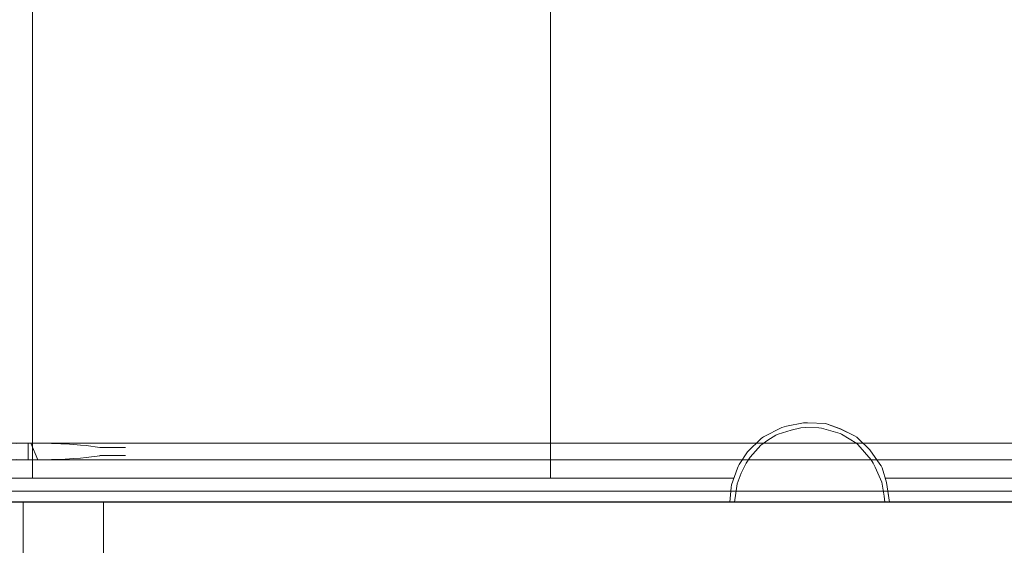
# Model space of a CAD drawing. Header units: millimetres. Extents: x 2 to 902, y -447 to 199.
# Tile 767 of 1056: x 43.04 to 47.95, y 153.51 to 156.13. Entities that reach past the tile are written whole.
import ezdxf

# ---------------------------------------------------------------- set-up
doc = ezdxf.new("R2010")
doc.units = ezdxf.units.MM
doc.header["$MEASUREMENT"] = 0
for name, color, linetype, lineweight in [('IFC-Corrimão-Contorno', 36, 'Continuous', 5), ('IFC-Elemento terminal-Contorno', 253, 'Continuous', 5), ('IFC-Laje-Contorno', 134, 'Continuous', 5), ('IFC-Parede padrão-Contorno', 44, 'Continuous', 5), ('IFC-Parede-Contorno', 42, 'Continuous', 5), ('IFC-Pilar-Contorno', 83, 'Continuous', 5), ('IFC-Viga-Contorno', 66, 'Continuous', 5)]:
    doc.layers.add(name, color=color, linetype=linetype, lineweight=lineweight)

msp = doc.modelspace()

# ---------------------------------------------------------------- linework, layer by layer
at = {"layer": 'IFC-Corrimão-Contorno', "color": 7, "lineweight": 5}
for p, q in [((42.2425, 154.0174), (43.4808, 154.0174)), ((42.2425, 154.0174), (43.4808, 154.0174)), ((43.0257, 154.0157), (43.086, 154.0173)), ((43.086, 154.0173), (43.0992, 154.0174)), ((43.086, 153.9334), (43.086, 154.0173)), ((43.0992, 154.0174), (52.4248, 154.0174)), ((43.0992, 154.0174), (43.1344, 154.017)), ((43.0992, 154.0174), (44.4957, 154.0174)), ((43.0992, 154.0174), (43.1344, 153.9338)), ((43.1344, 154.017), (43.1792, 154.0166)), ((43.1792, 154.0166), (43.2024, 154.0158)), ((43.2024, 154.0158), (43.2479, 154.0143)), ((44.4957, 154.0174), (44.4961, 154.0174)), ((44.4957, 154.0174), (47.1131, 154.0174)), ((44.4961, 154.0174), (52.4248, 154.0174)), ((43.2479, 154.0143), (43.2915, 154.0119)), ((43.2915, 154.0119), (43.3136, 154.0107)), ((43.3136, 154.0107), (43.3467, 154.0078)), ((43.3467, 154.0078), (43.375, 154.0047)), ((43.375, 154.0047), (43.4417, 153.9961)), ((43.4417, 153.9961), (43.4427, 153.996)), ((43.4427, 153.996), (43.5698, 153.996)), ((42.2425, 153.9334), (43.0992, 153.9334)), ((43.0257, 153.9352), (43.086, 153.9336)), ((43.086, 153.9336), (43.0992, 153.9334)), ((43.0992, 153.9334), (43.1344, 153.9338)), ((43.0992, 153.9334), (52.4248, 153.9334)), ((43.0992, 153.9334), (44.4957, 153.9334)), ((43.1344, 153.9338), (43.1792, 153.9343)), ((43.1792, 153.9343), (43.2024, 153.935)), ((43.2024, 153.935), (43.2479, 153.9365)), ((43.2479, 153.9365), (43.2915, 153.939)), ((43.2915, 153.939), (43.3136, 153.9402)), ((43.3136, 153.9402), (43.3467, 153.9431)), ((43.3467, 153.9431), (43.375, 153.9462)), ((43.375, 153.9462), (43.4417, 153.9548)), ((43.4417, 153.9548), (43.4427, 153.9549)), ((43.4427, 153.9549), (43.5698, 153.9549)), ((44.4957, 153.9334), (52.4248, 153.9334))]:
    msp.add_line(p, q, dxfattribs=at)
at = {"layer": 'IFC-Elemento terminal-Contorno', "lineweight": 5}
for p, q in [((46.8604, 154.1018), (46.945, 154.1187)), ((46.945, 154.1187), (46.9655, 154.1186)), ((46.9655, 154.1186), (47.0563, 154.1147)), ((47.0563, 154.1147), (47.0598, 154.1138)), ((47.0598, 154.1138), (47.1311, 154.0868)), ((47.0598, 154.1138), (47.1293, 154.089)), ((46.7471, 154.049), (46.8375, 154.0947)), ((46.82, 154.0617), (46.8834, 154.0822)), ((46.8375, 154.0947), (46.8604, 154.1018)), ((46.8834, 154.0822), (46.9324, 154.0931)), ((46.9324, 154.0931), (46.9537, 154.0957)), ((46.9537, 154.0957), (47.0223, 154.0933)), ((47.0223, 154.0933), (47.0353, 154.0918)), ((47.0353, 154.0918), (47.0467, 154.0889)), ((47.0467, 154.0889), (47.1281, 154.0652)), ((47.1281, 154.0652), (47.1339, 154.062)), ((47.1293, 154.089), (47.1989, 154.0533)), ((47.1311, 154.0868), (47.1989, 154.0533)), ((46.6662, 153.974), (46.7353, 154.0397)), ((46.7353, 154.0397), (46.7413, 154.0448)), ((46.7385, 154.0113), (46.7687, 154.0319)), ((46.7413, 154.0448), (46.7471, 154.049)), ((46.7687, 154.0319), (46.8076, 154.0562)), ((46.8076, 154.0562), (46.82, 154.0617)), ((47.1339, 154.062), (47.2108, 154.0149)), ((47.1989, 154.0533), (47.2106, 154.0465)), ((47.2106, 154.0465), (47.2174, 154.0406)), ((47.2108, 154.0149), (47.2159, 154.0105)), ((47.2174, 154.0406), (47.2758, 153.9845)), ((46.625, 153.9103), (46.6662, 153.974)), ((46.6801, 153.9468), (46.7336, 154.0066)), ((46.7336, 154.0066), (46.7385, 154.0113)), ((47.2159, 154.0105), (47.2826, 153.9348)), ((47.2758, 153.9845), (47.326, 153.9132)), ((46.6354, 153.8684), (46.6599, 153.918)), ((46.6599, 153.918), (46.6801, 153.9468)), ((47.2826, 153.9348), (47.2929, 153.9173)), ((47.2929, 153.9173), (47.3024, 153.8969)), ((46.5869, 153.8093), (46.6167, 153.892)), ((46.6159, 153.815), (46.6354, 153.8684)), ((46.6167, 153.892), (46.6199, 153.9007)), ((46.6199, 153.9007), (46.625, 153.9103)), ((47.3024, 153.8969), (47.3348, 153.8225)), ((47.326, 153.9132), (47.3325, 153.9035)), ((47.3325, 153.9035), (47.3364, 153.8941)), ((47.3364, 153.8941), (47.3581, 153.8215)), ((47.3348, 153.8225), (47.3463, 153.7536)), ((47.3581, 153.8215), (47.3737, 153.723)), ((47.3581, 153.8215), (47.3683, 153.7568)), ((46.5795, 153.723), (46.5854, 153.7968)), ((46.5854, 153.7968), (46.5869, 153.8093)), ((46.6079, 153.7686), (46.6159, 153.815)), ((46.5795, 153.723), (46.5923, 153.723)), ((46.5923, 153.723), (46.6023, 153.723)), ((46.6023, 153.723), (46.6079, 153.7686)), ((46.6023, 153.723), (46.6083, 153.723)), ((46.6083, 153.723), (46.62, 153.723)), ((46.62, 153.723), (46.6373, 153.723)), ((46.6373, 153.723), (46.66, 153.723)), ((46.66, 153.723), (46.6877, 153.723)), ((46.6877, 153.723), (46.7199, 153.723)), ((46.7199, 153.723), (46.7562, 153.723)), ((46.7562, 153.723), (46.796, 153.723)), ((46.796, 153.723), (46.8386, 153.723)), ((46.8386, 153.723), (46.8833, 153.723)), ((46.8833, 153.723), (46.9296, 153.723)), ((46.9296, 153.723), (46.9766, 153.723)), ((46.9766, 153.723), (47.0236, 153.723)), ((47.0236, 153.723), (47.0699, 153.723)), ((47.0699, 153.723), (47.1147, 153.723)), ((47.1147, 153.723), (47.1573, 153.723)), ((47.1573, 153.723), (47.197, 153.723)), ((47.197, 153.723), (47.2333, 153.723)), ((47.2333, 153.723), (47.2655, 153.723)), ((47.2655, 153.723), (47.2932, 153.723)), ((47.2932, 153.723), (47.3159, 153.723)), ((47.3159, 153.723), (47.3333, 153.723)), ((47.3333, 153.723), (47.345, 153.723)), ((47.345, 153.723), (47.3509, 153.723)), ((47.3463, 153.7536), (47.3509, 153.723)), ((47.3509, 153.723), (47.3609, 153.723)), ((47.3609, 153.723), (47.3737, 153.723)), ((47.3683, 153.7568), (47.3737, 153.723))]:
    msp.add_line(p, q, dxfattribs=at)
at = {"layer": 'IFC-Laje-Contorno', "color": 7, "lineweight": 5}
for p, q in [((43.1066, 153.843), (43.1066, 179.9145)), ((45.6866, 153.843), (45.6866, 179.9159)), ((40.5266, 153.843), (43.1066, 153.843)), ((43.1066, 153.843), (45.6866, 153.843)), ((45.6866, 153.843), (46.599, 153.843)), ((47.3517, 153.843), (48.2666, 153.843)), ((42.9461, 153.723), (43.4808, 153.723)), ((47.1131, 153.723), (53.7516, 153.723))]:
    msp.add_line(p, q, dxfattribs=at)
at = {"layer": 'IFC-Parede padrão-Contorno', "color": 7, "lineweight": 5}
msp.add_line((42.9461, 153.723), (48.9238, 153.723), dxfattribs=at)
at = {"layer": 'IFC-Parede-Contorno', "color": 7, "lineweight": 5}
for p, q in [((41.7404, 153.7772), (66.6983, 153.7772)), ((41.7404, 153.7244), (66.6983, 153.7244))]:
    msp.add_line(p, q, dxfattribs=at)
at = {"layer": 'IFC-Pilar-Contorno', "color": 7, "lineweight": 5}
for p, q in [((43.0611, 153.723), (43.4611, 153.723)), ((43.0611, 153.323), (43.0611, 153.723)), ((43.4611, 153.0732), (43.4611, 153.723))]:
    msp.add_line(p, q, dxfattribs=at)
at = {"layer": 'IFC-Viga-Contorno', "color": 7, "lineweight": 5}
for p, q in [((43.4611, 153.723), (46.5795, 153.723)), ((47.1131, 153.723), (50.3637, 153.723)), ((47.3737, 153.723), (50.3637, 153.723))]:
    msp.add_line(p, q, dxfattribs=at)

doc.saveas('drawing.dxf')
